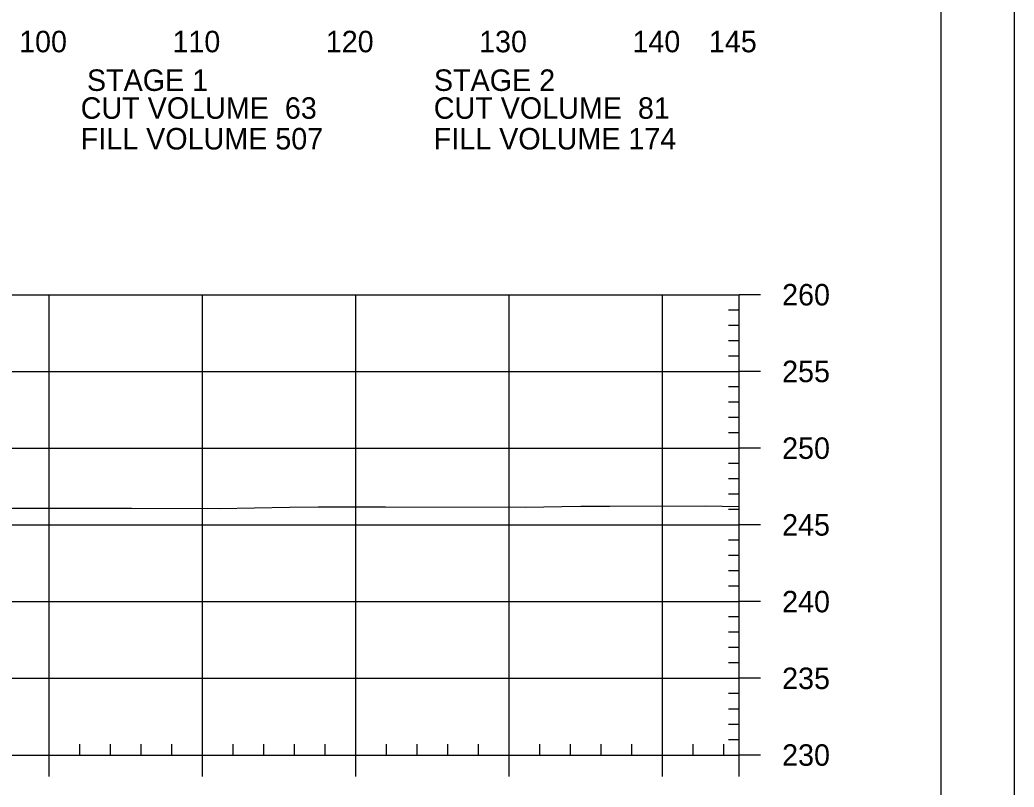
# Model space of a CAD drawing. Extents: x 1365647 to 1367999, y 387113 to 400173.
# Drawn here: x 1365992.2 to 1366057, y 397715.9 to 397765.9 of the extents above; entities that cross this region are included whole.
import ezdxf

# ---------------------------------------------------------------- set-up
doc = ezdxf.new("R2010")
doc.units = 0
for name, color, linetype in [('R_Axis', 7, 'Continuous'), ('R_Axis Annot', 7, 'Continuous'), ('R_Border', 7, 'Continuous'), ('R_Exist Surface', 7, 'Continuous'), ('R_Grid', 7, 'Continuous'), ('R_No Plot', 7, 'Continuous')]:
    doc.layers.add(name, color=color, linetype=linetype)

msp = doc.modelspace()

# ---------------------------------------------------------------- linework, layer by layer
at = {"layer": 'R_Axis'}
for p, q in [((1366039.095, 397717.941), (1366039.095, 397747.941)), ((1366040.495, 397747.941), (1366039.095, 397747.941)), ((1366039.095, 397746.941), (1366038.395, 397746.941)), ((1366039.095, 397745.941), (1366038.395, 397745.941)), ((1366039.095, 397744.941), (1366038.395, 397744.941)), ((1366039.095, 397743.941), (1366038.395, 397743.941)), ((1366040.495, 397742.941), (1366039.095, 397742.941)), ((1366039.095, 397741.941), (1366038.395, 397741.941)), ((1366039.095, 397740.941), (1366038.395, 397740.941)), ((1366039.095, 397739.941), (1366038.395, 397739.941)), ((1366039.095, 397738.941), (1366038.395, 397738.941)), ((1366040.495, 397737.941), (1366039.095, 397737.941)), ((1366039.095, 397736.941), (1366038.395, 397736.941)), ((1366039.095, 397735.941), (1366038.395, 397735.941)), ((1366039.095, 397734.941), (1366038.395, 397734.941)), ((1366039.095, 397733.941), (1366038.395, 397733.941)), ((1366040.495, 397732.941), (1366039.095, 397732.941)), ((1366039.095, 397731.941), (1366038.395, 397731.941)), ((1366039.095, 397730.941), (1366038.395, 397730.941)), ((1366039.095, 397729.941), (1366038.395, 397729.941)), ((1366039.095, 397728.941), (1366038.395, 397728.941)), ((1366040.495, 397727.941), (1366039.095, 397727.941)), ((1366039.095, 397726.941), (1366038.395, 397726.941)), ((1366039.095, 397725.941), (1366038.395, 397725.941)), ((1366039.095, 397724.941), (1366038.395, 397724.941)), ((1366039.095, 397723.941), (1366038.395, 397723.941)), ((1366040.495, 397722.941), (1366039.095, 397722.941)), ((1366039.095, 397721.941), (1366038.395, 397721.941)), ((1366039.095, 397720.941), (1366038.395, 397720.941)), ((1366039.095, 397719.941), (1366038.395, 397719.941)), ((1366039.095, 397718.941), (1366038.395, 397718.941)), ((1365996.095, 397717.941), (1365996.095, 397718.641)), ((1365998.095, 397717.941), (1365998.095, 397718.641)), ((1366000.095, 397717.941), (1366000.095, 397718.641)), ((1366002.095, 397717.941), (1366002.095, 397718.641)), ((1366006.095, 397717.941), (1366006.095, 397718.641)), ((1366008.095, 397717.941), (1366008.095, 397718.641)), ((1366010.095, 397717.941), (1366010.095, 397718.641)), ((1366012.095, 397717.941), (1366012.095, 397718.641)), ((1366016.095, 397717.941), (1366016.095, 397718.641)), ((1366018.095, 397717.941), (1366018.095, 397718.641)), ((1366020.095, 397717.941), (1366020.095, 397718.641)), ((1366022.095, 397717.941), (1366022.095, 397718.641)), ((1366026.095, 397717.941), (1366026.095, 397718.641)), ((1366028.095, 397717.941), (1366028.095, 397718.641)), ((1366030.095, 397717.941), (1366030.095, 397718.641)), ((1366032.095, 397717.941), (1366032.095, 397718.641)), ((1366036.095, 397717.941), (1366036.095, 397718.641)), ((1366038.095, 397717.941), (1366038.095, 397718.641)), ((1365749.095, 397717.941), (1366039.095, 397717.941)), ((1365994.095, 397716.541), (1365994.095, 397717.941)), ((1366004.095, 397716.541), (1366004.095, 397717.941)), ((1366014.095, 397716.541), (1366014.095, 397717.941)), ((1366024.095, 397716.541), (1366024.095, 397717.941)), ((1366034.095, 397716.541), (1366034.095, 397717.941)), ((1366039.095, 397716.541), (1366039.095, 397717.941)), ((1366040.495, 397717.941), (1366039.095, 397717.941))]:
    msp.add_line(p, q, dxfattribs=at)
at = {"layer": 'R_Border'}
msp.add_line((1366052.275, 397616.941), (1366052.275, 397822.401), dxfattribs=at)
at = {"layer": 'R_Exist Surface'}
msp.add_lwpolyline([(1365942.33, 397733.096), (1365950.344, 397734.056), (1365951.684, 397734.207), (1365953.402, 397734.165), (1365964.952, 397733.975), (1365976.419, 397734.008), (1365991.711, 397734.033), (1365999.472, 397734.037), (1366005.196, 397734.013), (1366009.772, 397734.095), (1366011.638, 397734.116), (1366016.031, 397734.114), (1366025.193, 397734.097), (1366027.525, 397734.134), (1366028.759, 397734.153), (1366030.656, 397734.169), (1366036.877, 397734.183), (1366039.095, 397734.142)], dxfattribs=at)
at = {"layer": 'R_Grid'}
for p, q in [((1365749.095, 397747.941), (1366039.095, 397747.941)), ((1365994.095, 397717.941), (1365994.095, 397747.941)), ((1366004.095, 397717.941), (1366004.095, 397747.941)), ((1366014.095, 397717.941), (1366014.095, 397747.941)), ((1366024.095, 397717.941), (1366024.095, 397747.941)), ((1366034.095, 397717.941), (1366034.095, 397747.941)), ((1366039.095, 397717.941), (1366039.095, 397747.941)), ((1365749.095, 397742.941), (1366039.095, 397742.941)), ((1365749.095, 397737.941), (1366039.095, 397737.941)), ((1365749.095, 397732.941), (1366039.095, 397732.941)), ((1365749.095, 397727.941), (1366039.095, 397727.941)), ((1365749.095, 397722.941), (1366039.095, 397722.941)), ((1365749.095, 397717.941), (1366039.095, 397717.941))]:
    msp.add_line(p, q, dxfattribs=at)
at = {"layer": 'R_No Plot'}
msp.add_lwpolyline([(1365723.687, 397826.295), (1366057.027, 397826.295), (1366057.027, 397612.958), (1365723.687, 397612.958)], close=True, dxfattribs=at)

# ---------------------------------------------------------------- texts
at = {"layer": 'R_Axis Annot'}
for s, p in [('100', (1365992.133, 397763.741)), ('110', (1366002.133, 397763.741)), ('120', (1366012.133, 397763.741)), ('130', (1366022.133, 397763.741)), ('140', (1366032.133, 397763.741)), ('145', (1366037.121, 397763.741)), ('STAGE 1', (1365996.559, 397761.223)), ('STAGE 2', (1366019.187, 397761.223)), ('CUT VOLUME  63', (1365996.152, 397759.407)), ('CUT VOLUME  81', (1366019.178, 397759.407)), ('FILL VOLUME 507', (1365996.152, 397757.407)), ('FILL VOLUME 174', (1366019.178, 397757.407)), ('260', (1366041.895, 397747.241)), ('255', (1366041.895, 397742.241)), ('250', (1366041.895, 397737.241)), ('245', (1366041.895, 397732.241)), ('240', (1366041.895, 397727.241)), ('235', (1366041.895, 397722.241)), ('230', (1366041.895, 397717.241))]:
    msp.add_text(s, height=1.4, dxfattribs=at).set_placement(p)

doc.saveas('drawing.dxf')
